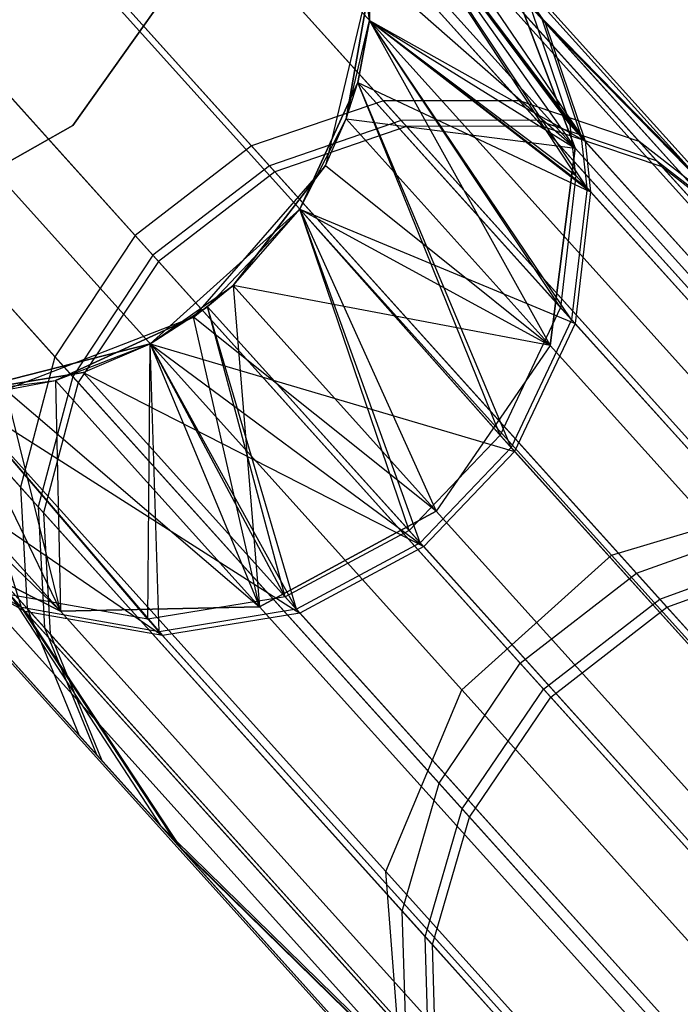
# Model space of a CAD drawing. Extents: x 0.3 to 7.1, y -3.38 to 3.38.
# Tile 283 of 604: x 1.5 to 1.66, y 2.21 to 2.44. Entities that reach past the tile are written whole.
import ezdxf

# ---------------------------------------------------------------- set-up
doc = ezdxf.new("R2010")
doc.units = 0
doc.header["$LTSCALE"] = 2.54
doc.layers.get('0').update_dxf_attribs({"linetype": 'CONTINUOUS'})

# ---------------------------------------------------------------- blocks, each defined once
blk = doc.blocks.new('SINGLES_AVVSTL_STL')
at = {"color": 0}
for p, q in [((1.52527, 2.49475, 52.55382), (1.59082, 2.42195, 52.89152)), ((1.52527, 2.49475, 52.55382), (1.59082, 2.42195, 52.89152)), ((1.68992, 2.32741, 18.82238), (1.53866, 2.49541, 18.18148)), ((1.68992, 2.32741, 18.82238), (1.53866, 2.49541, 18.18148)), ((1.53866, 2.49541, 22.50739), (1.68992, 2.32741, 21.86649)), ((1.53866, 2.49541, 22.50739), (1.68992, 2.32741, 21.86649)), ((1.55809, 2.49427, 52.54873), (1.62315, 2.42202, 52.88387)), ((1.55809, 2.49427, 52.54873), (1.62315, 2.42202, 52.88387)), ((1.59501, 2.41729, 59.79373), (1.52809, 2.49162, 59.45665)), ((1.59501, 2.41729, 59.79373), (1.52809, 2.49162, 59.45665)), ((1.59631, 2.41586, 56.53575), (1.52896, 2.49065, 56.87267)), ((1.59631, 2.41586, 56.53575), (1.52896, 2.49065, 56.87267)), ((1.62731, 2.4174, 59.78594), (1.5609, 2.49116, 59.45143)), ((1.62731, 2.4174, 59.78594), (1.5609, 2.49116, 59.45143)), ((1.6286, 2.41597, 56.54358), (1.56176, 2.4902, 56.87794)), ((1.6286, 2.41597, 56.54358), (1.56176, 2.4902, 56.87794)), ((1.58138, 2.48859, 51.88278), (1.58753, 2.44112, 51.88278)), ((1.58138, 2.48859, 23.18265), (1.63639, 2.41075, 22.5369)), ((1.58138, 2.48859, 23.18265), (1.63639, 2.41075, 22.5369)), ((1.63526, 2.41627, 52.52375), (1.58138, 2.48859, 51.88278)), ((1.63655, 2.40426, 52.52152), (1.58138, 2.48859, 51.88278)), ((1.63526, 2.41627, 52.52375), (1.58138, 2.48859, 51.88278)), ((1.63655, 2.40426, 52.52152), (1.58138, 2.48859, 51.88278)), ((1.58138, 2.48859, 51.88278), (1.58753, 2.44112, 51.88278)), ((1.63795, 2.41327, 59.42578), (1.58138, 2.48859, 58.76742)), ((1.63924, 2.40127, 59.42348), (1.58138, 2.48859, 58.76742)), ((1.63795, 2.41327, 59.42578), (1.58138, 2.48859, 58.76742)), ((1.63924, 2.40127, 59.42348), (1.58138, 2.48859, 58.76742)), ((1.58753, 2.44112, 58.76742), (1.58138, 2.48859, 58.76742)), ((1.58753, 2.44112, 57.56742), (1.58138, 2.48859, 57.56742)), ((1.58753, 2.44112, 58.76742), (1.58138, 2.48859, 58.76742)), ((1.58138, 2.48859, 57.56742), (1.63878, 2.41235, 56.9038)), ((1.58138, 2.48859, 57.56742), (1.63878, 2.41235, 56.9038)), ((1.58753, 2.44112, 57.56742), (1.58138, 2.48859, 57.56742)), ((1.73384, 2.31927, 18.80517), (1.58455, 2.48507, 18.17265)), ((1.73384, 2.31927, 18.80517), (1.58455, 2.48507, 18.17265)), ((1.58455, 2.48507, 22.51622), (1.73384, 2.31927, 21.8837)), ((1.58455, 2.48507, 22.51622), (1.73384, 2.31927, 21.8837)), ((1.64504, 2.31392, 18.83209), (1.49266, 2.48316, 18.18647)), ((1.64504, 2.31392, 18.83209), (1.49266, 2.48316, 18.18647)), ((1.49266, 2.48316, 22.5024), (1.64504, 2.31392, 21.85677)), ((1.49266, 2.48316, 22.5024), (1.64504, 2.31392, 21.85677)), ((1.49364, 2.48438, 52.55688), (1.55949, 2.41124, 52.89613)), ((1.49364, 2.48438, 52.55688), (1.55949, 2.41124, 52.89613)), ((1.58721, 2.48391, 52.54254), (1.65166, 2.41233, 52.87456)), ((1.58721, 2.48391, 52.54254), (1.65166, 2.41233, 52.87456)), ((1.58989, 2.48433, 57.2301), (1.62932, 2.44054, 56.89735)), ((1.58989, 2.48433, 57.2301), (1.62932, 2.44054, 56.89735)), ((1.58989, 2.48433, 57.2301), (1.63878, 2.41235, 56.9038)), ((1.58989, 2.48433, 57.2301), (1.63878, 2.41235, 56.9038)), ((1.5637, 2.40656, 59.79841), (1.49647, 2.48123, 59.4598)), ((1.5637, 2.40656, 59.79841), (1.49647, 2.48123, 59.4598)), ((1.565, 2.40512, 56.53104), (1.49735, 2.48026, 56.8695)), ((1.565, 2.40512, 56.53104), (1.49735, 2.48026, 56.8695)), ((1.65579, 2.40775, 59.77646), (1.58999, 2.48083, 59.44506)), ((1.65579, 2.40775, 59.77646), (1.58999, 2.48083, 59.44506)), ((1.59084, 2.47988, 56.88436), (1.65706, 2.40634, 56.55311)), ((1.59084, 2.47988, 56.88436), (1.65706, 2.40634, 56.55311)), ((1.63639, 2.41075, 18.15197), (1.58734, 2.46523, 17.50622)), ((1.63639, 2.41075, 18.15197), (1.58734, 2.46523, 17.50622)), ((1.58753, 2.44112, 23.18265), (1.58734, 2.46523, 23.18265)), ((1.58734, 2.46523, 23.18265), (1.58753, 2.44112, 51.88278)), ((1.58734, 2.46523, 23.18265), (1.58753, 2.44112, 51.88278)), ((1.58734, 2.46523, 23.18265), (1.63639, 2.41075, 22.5369)), ((1.58734, 2.46523, 23.18265), (1.63639, 2.41075, 22.5369)), ((1.58753, 2.44112, 23.18265), (1.58734, 2.46523, 23.18265)), ((1.61209, 2.46419, 52.53541), (1.67584, 2.39339, 52.86384)), ((1.61209, 2.46419, 52.53541), (1.67584, 2.39339, 52.86384)), ((1.46587, 2.46312, 52.55752), (1.53178, 2.38992, 52.89709)), ((1.46587, 2.46312, 52.55752), (1.53178, 2.38992, 52.89709)), ((1.536, 2.38524, 59.79938), (1.46871, 2.45997, 59.46046)), ((1.536, 2.38524, 59.79938), (1.46871, 2.45997, 59.46046)), ((1.67992, 2.38886, 59.76556), (1.61484, 2.46114, 59.43774)), ((1.67992, 2.38886, 59.76556), (1.61484, 2.46114, 59.43774)), ((1.61568, 2.46021, 56.89174), (1.68118, 2.38746, 56.56407)), ((1.61568, 2.46021, 56.89174), (1.68118, 2.38746, 56.56407)), ((1.61568, 2.46021, 56.89174), (1.62932, 2.44054, 56.89735)), ((1.61568, 2.46021, 56.89174), (1.62932, 2.44054, 56.89735)), ((1.5373, 2.38379, 56.53007), (1.46958, 2.459, 56.86884)), ((1.5373, 2.38379, 56.53007), (1.46958, 2.459, 56.86884)), ((1.61982, 2.45452, 18.162), (1.63639, 2.41075, 18.15197)), ((1.76672, 2.29137, 18.78441), (1.61982, 2.45452, 18.162)), ((1.76672, 2.29137, 18.78441), (1.61982, 2.45452, 18.162)), ((1.61982, 2.45452, 18.162), (1.63639, 2.41075, 18.15197)), ((1.63639, 2.41075, 22.5369), (1.61982, 2.45452, 22.52687)), ((1.61982, 2.45452, 22.52687), (1.76672, 2.29137, 21.90446)), ((1.61982, 2.45452, 22.52687), (1.76672, 2.29137, 21.90446)), ((1.63639, 2.41075, 22.5369), (1.61982, 2.45452, 22.52687)), ((1.58816, 2.45318, 1.70622), (1.57708, 2.40662, 1.70622)), ((1.58816, 2.45318, 1.70622), (1.57708, 2.40662, 1.70622)), ((1.58195, 2.41767, 17.50622), (1.58816, 2.45318, 17.50622)), ((1.58816, 2.45318, 1.70622), (1.58195, 2.41767, 17.50622)), ((1.58816, 2.45318, 1.70622), (1.58195, 2.41767, 17.50622)), ((1.58195, 2.41767, 17.50622), (1.58816, 2.45318, 17.50622)), ((1.58816, 2.45318, 17.50622), (1.63639, 2.41075, 18.15197)), ((1.58816, 2.45318, 17.50622), (1.63639, 2.41075, 18.15197)), ((1.60947, 2.28189, 18.83209), (1.45709, 2.45113, 18.18647)), ((1.60947, 2.28189, 18.83209), (1.45709, 2.45113, 18.18647)), ((1.45709, 2.45113, 22.5024), (1.60947, 2.28189, 21.85677)), ((1.45709, 2.45113, 22.5024), (1.60947, 2.28189, 21.85677)), ((1.5422, 2.45162, 1.9), (1.51699, 2.41613, 1.9)), ((1.51699, 2.41613, 1.7), (1.5422, 2.45162, 1.7)), ((1.51699, 2.41613, 1.7), (1.5422, 2.45162, 1.7)), ((1.5422, 2.45162, 1.9), (1.51699, 2.41613, 1.9)), ((1.62576, 2.4445, 52.52999), (1.63526, 2.41627, 52.52375)), ((1.77684, 2.2767, 53.16833), (1.62576, 2.4445, 52.52999)), ((1.62576, 2.4445, 52.52999), (1.67584, 2.39339, 52.86384)), ((1.62576, 2.4445, 52.52999), (1.63526, 2.41627, 52.52375)), ((1.77684, 2.2767, 53.16833), (1.62576, 2.4445, 52.52999)), ((1.62576, 2.4445, 52.52999), (1.67584, 2.39339, 52.86384)), ((1.58195, 2.41767, 23.18265), (1.58753, 2.44112, 51.88278)), ((1.58195, 2.41767, 23.18265), (1.58753, 2.44112, 23.18265)), ((1.58195, 2.41767, 23.18265), (1.58753, 2.44112, 51.88278)), ((1.58195, 2.41767, 23.18265), (1.58753, 2.44112, 23.18265)), ((1.58753, 2.44112, 51.88278), (1.58473, 2.42638, 51.88278)), ((1.58753, 2.44112, 51.88278), (1.58473, 2.42638, 51.88278)), ((1.58473, 2.42638, 58.76742), (1.58753, 2.44112, 58.76742)), ((1.58473, 2.42638, 57.56742), (1.58753, 2.44112, 57.56742)), ((1.58473, 2.42638, 58.76742), (1.58753, 2.44112, 58.76742)), ((1.58473, 2.42638, 57.56742), (1.58753, 2.44112, 57.56742)), ((1.58753, 2.44112, 23.18265), (1.58753, 2.44112, 51.88278)), ((1.58753, 2.44112, 23.18265), (1.58753, 2.44112, 51.88278)), ((1.58753, 2.44112, 23.18265), (1.63639, 2.41075, 22.5369)), ((1.58753, 2.44112, 23.18265), (1.63639, 2.41075, 22.5369)), ((1.58753, 2.44112, 23.18265), (1.63046, 2.36379, 22.54401)), ((1.58753, 2.44112, 23.18265), (1.63046, 2.36379, 22.54401)), ((1.58753, 2.44112, 51.88278), (1.63655, 2.40426, 52.52152)), ((1.63292, 2.37285, 52.51676), (1.58753, 2.44112, 51.88278)), ((1.63292, 2.37285, 52.51676), (1.58753, 2.44112, 51.88278)), ((1.58753, 2.44112, 51.88278), (1.63655, 2.40426, 52.52152)), ((1.58753, 2.44112, 58.76742), (1.63924, 2.40127, 59.42348)), ((1.63559, 2.36989, 59.41859), (1.58753, 2.44112, 58.76742)), ((1.63559, 2.36989, 59.41859), (1.58753, 2.44112, 58.76742)), ((1.58753, 2.44112, 58.76742), (1.63924, 2.40127, 59.42348)), ((1.58753, 2.44112, 57.56742), (1.58753, 2.44112, 58.76742)), ((1.58753, 2.44112, 57.56742), (1.58753, 2.44112, 58.76742)), ((1.58753, 2.44112, 57.56742), (1.63878, 2.41235, 56.9038)), ((1.58753, 2.44112, 57.56742), (1.63878, 2.41235, 56.9038)), ((1.58753, 2.44112, 57.56742), (1.64007, 2.40035, 56.90612)), ((1.58753, 2.44112, 57.56742), (1.64007, 2.40035, 56.90612)), ((1.62848, 2.44148, 59.43217), (1.63795, 2.41327, 59.42578)), ((1.78216, 2.2708, 60.06907), (1.62848, 2.44148, 59.43217)), ((1.62848, 2.44148, 59.43217), (1.67992, 2.38886, 59.76556)), ((1.62848, 2.44148, 59.43217), (1.63795, 2.41327, 59.42578)), ((1.78216, 2.2708, 60.06907), (1.62848, 2.44148, 59.43217)), ((1.62848, 2.44148, 59.43217), (1.67992, 2.38886, 59.76556)), ((1.68118, 2.38746, 56.56407), (1.62932, 2.44054, 56.89735)), ((1.62932, 2.44054, 56.89735), (1.78381, 2.26896, 56.26082)), ((1.62932, 2.44054, 56.89735), (1.63878, 2.41235, 56.9038)), ((1.62932, 2.44054, 56.89735), (1.78381, 2.26896, 56.26082)), ((1.68118, 2.38746, 56.56407), (1.62932, 2.44054, 56.89735)), ((1.62932, 2.44054, 56.89735), (1.63878, 2.41235, 56.9038)), ((1.44701, 2.43408, 52.55548), (1.51272, 2.3611, 52.89401)), ((1.44701, 2.43408, 52.55548), (1.51272, 2.3611, 52.89401)), ((1.51693, 2.35643, 59.79626), (1.44984, 2.43094, 59.45836)), ((1.51693, 2.35643, 59.79626), (1.44984, 2.43094, 59.45836)), ((1.51823, 2.35499, 56.5332), (1.45071, 2.42997, 56.87096)), ((1.51823, 2.35499, 56.5332), (1.45071, 2.42997, 56.87096)), ((1.57092, 2.39624, 23.18265), (1.58473, 2.42638, 51.88278)), ((1.58473, 2.42638, 51.88278), (1.57092, 2.39624, 51.88278)), ((1.57092, 2.39624, 23.18265), (1.58473, 2.42638, 51.88278)), ((1.58473, 2.42638, 51.88278), (1.57092, 2.39624, 51.88278)), ((1.57092, 2.39624, 58.76742), (1.58473, 2.42638, 58.76742)), ((1.57092, 2.39624, 57.56742), (1.58473, 2.42638, 57.56742)), ((1.57092, 2.39624, 58.76742), (1.58473, 2.42638, 58.76742)), ((1.57092, 2.39624, 57.56742), (1.58473, 2.42638, 57.56742)), ((1.58195, 2.41767, 23.18265), (1.58473, 2.42638, 51.88278)), ((1.58195, 2.41767, 23.18265), (1.58473, 2.42638, 51.88278)), ((1.63292, 2.37285, 52.51676), (1.58473, 2.42638, 51.88278)), ((1.63292, 2.37285, 52.51676), (1.58473, 2.42638, 51.88278)), ((1.61855, 2.34247, 52.5138), (1.58473, 2.42638, 51.88278)), ((1.61855, 2.34247, 52.5138), (1.58473, 2.42638, 51.88278)), ((1.63559, 2.36989, 59.41859), (1.58473, 2.42638, 58.76742)), ((1.63559, 2.36989, 59.41859), (1.58473, 2.42638, 58.76742)), ((1.62121, 2.33952, 59.41555), (1.58473, 2.42638, 58.76742)), ((1.62121, 2.33952, 59.41555), (1.58473, 2.42638, 58.76742)), ((1.58473, 2.42638, 57.56742), (1.58473, 2.42638, 58.76742)), ((1.58473, 2.42638, 57.56742), (1.58473, 2.42638, 58.76742)), ((1.58473, 2.42638, 57.56742), (1.64007, 2.40035, 56.90612)), ((1.58473, 2.42638, 57.56742), (1.64007, 2.40035, 56.90612)), ((1.58473, 2.42638, 57.56742), (1.63641, 2.36898, 56.91105)), ((1.58473, 2.42638, 57.56742), (1.63641, 2.36898, 56.91105)), ((1.59082, 2.42195, 52.89152), (1.55949, 2.41124, 52.89613)), ((1.59082, 2.42195, 52.89152), (1.55949, 2.41124, 52.89613)), ((1.62315, 2.42202, 52.88387), (1.59082, 2.42195, 52.89152)), ((1.62315, 2.42202, 52.88387), (1.59082, 2.42195, 52.89152)), ((1.68192, 2.32078, 53.21568), (1.59082, 2.42195, 52.89152)), ((1.68192, 2.32078, 53.21568), (1.59082, 2.42195, 52.89152)), ((1.71355, 2.32162, 53.20558), (1.62315, 2.42202, 52.88387)), ((1.65166, 2.41233, 52.87456), (1.62315, 2.42202, 52.88387)), ((1.71355, 2.32162, 53.20558), (1.62315, 2.42202, 52.88387)), ((1.65166, 2.41233, 52.87456), (1.62315, 2.42202, 52.88387)), ((1.59501, 2.41729, 59.79373), (1.5637, 2.40656, 59.79841)), ((1.59501, 2.41729, 59.79373), (1.5637, 2.40656, 59.79841)), ((1.57092, 2.39624, 23.18265), (1.58195, 2.41767, 23.18265)), ((1.57092, 2.39624, 23.18265), (1.58195, 2.41767, 23.18265)), ((1.57708, 2.40662, 17.50622), (1.58195, 2.41767, 17.50622)), ((1.57708, 2.40662, 1.70622), (1.58195, 2.41767, 17.50622)), ((1.57708, 2.40662, 17.50622), (1.58195, 2.41767, 17.50622)), ((1.57708, 2.40662, 1.70622), (1.58195, 2.41767, 17.50622)), ((1.58195, 2.41767, 17.50622), (1.63046, 2.36379, 18.14485)), ((1.58195, 2.41767, 17.50622), (1.63046, 2.36379, 18.14485)), ((1.58195, 2.41767, 17.50622), (1.63639, 2.41075, 18.15197)), ((1.58195, 2.41767, 17.50622), (1.63639, 2.41075, 18.15197)), ((1.58195, 2.41767, 23.18265), (1.63046, 2.36379, 22.54401)), ((1.58195, 2.41767, 23.18265), (1.63046, 2.36379, 22.54401)), ((1.62731, 2.4174, 59.78594), (1.59501, 2.41729, 59.79373)), ((1.62731, 2.4174, 59.78594), (1.59501, 2.41729, 59.79373)), ((1.68743, 2.31465, 60.11702), (1.59501, 2.41729, 59.79373)), ((1.68743, 2.31465, 60.11702), (1.59501, 2.41729, 59.79373)), ((1.71903, 2.31554, 60.10678), (1.62731, 2.4174, 59.78594)), ((1.65579, 2.40775, 59.77646), (1.62731, 2.4174, 59.78594)), ((1.71903, 2.31554, 60.10678), (1.62731, 2.4174, 59.78594)), ((1.65579, 2.40775, 59.77646), (1.62731, 2.4174, 59.78594)), ((1.51699, 2.41613, 1.9), (1.47911, 2.39471, 1.9)), ((1.47911, 2.39471, 1.7), (1.51699, 2.41613, 1.7)), ((1.47911, 2.39471, 1.7), (1.51699, 2.41613, 1.7)), ((1.51699, 2.41613, 1.9), (1.47911, 2.39471, 1.9)), ((1.51699, 2.41613, 1.7), (1.51699, 2.41613, 1.9)), ((1.51699, 2.41613, 1.7), (1.51699, 2.41613, 1.9)), ((1.59631, 2.41586, 56.53575), (1.565, 2.40512, 56.53104)), ((1.59631, 2.41586, 56.53575), (1.565, 2.40512, 56.53104)), ((1.6286, 2.41597, 56.54358), (1.59631, 2.41586, 56.53575)), ((1.6286, 2.41597, 56.54358), (1.59631, 2.41586, 56.53575)), ((1.59631, 2.41586, 56.53575), (1.68914, 2.31275, 56.2127)), ((1.59631, 2.41586, 56.53575), (1.68914, 2.31275, 56.2127)), ((1.6286, 2.41597, 56.54358), (1.65706, 2.40634, 56.55311)), ((1.6286, 2.41597, 56.54358), (1.72073, 2.31365, 56.22296)), ((1.6286, 2.41597, 56.54358), (1.72073, 2.31365, 56.22296)), ((1.6286, 2.41597, 56.54358), (1.65706, 2.40634, 56.55311)), ((1.78489, 2.25009, 53.15596), (1.63526, 2.41627, 52.52375)), ((1.63655, 2.40426, 52.52152), (1.63526, 2.41627, 52.52375)), ((1.78489, 2.25009, 53.15596), (1.63526, 2.41627, 52.52375)), ((1.63655, 2.40426, 52.52152), (1.63526, 2.41627, 52.52375)), ((1.79015, 2.24424, 60.05654), (1.63795, 2.41327, 59.42578)), ((1.63924, 2.40127, 59.42348), (1.63795, 2.41327, 59.42578)), ((1.79015, 2.24424, 60.05654), (1.63795, 2.41327, 59.42578)), ((1.63924, 2.40127, 59.42348), (1.63795, 2.41327, 59.42578)), ((1.63878, 2.41235, 56.9038), (1.79179, 2.24242, 56.27339)), ((1.63878, 2.41235, 56.9038), (1.64007, 2.40035, 56.90612)), ((1.63878, 2.41235, 56.9038), (1.79179, 2.24242, 56.27339)), ((1.63878, 2.41235, 56.9038), (1.64007, 2.40035, 56.90612)), ((1.74123, 2.31286, 53.19327), (1.65166, 2.41233, 52.87456)), ((1.67584, 2.39339, 52.86384), (1.65166, 2.41233, 52.87456)), ((1.74123, 2.31286, 53.19327), (1.65166, 2.41233, 52.87456)), ((1.67584, 2.39339, 52.86384), (1.65166, 2.41233, 52.87456)), ((1.55949, 2.41124, 52.89613), (1.53178, 2.38992, 52.89709)), ((1.55949, 2.41124, 52.89613), (1.53178, 2.38992, 52.89709)), ((1.651, 2.30961, 53.22177), (1.55949, 2.41124, 52.89613)), ((1.651, 2.30961, 53.22177), (1.55949, 2.41124, 52.89613)), ((1.63046, 2.36379, 18.14485), (1.63639, 2.41075, 18.15197)), ((1.63046, 2.36379, 18.14485), (1.63639, 2.41075, 18.15197)), ((1.63639, 2.41075, 22.5369), (1.63046, 2.36379, 22.54401)), ((1.63639, 2.41075, 22.5369), (1.63046, 2.36379, 22.54401)), ((1.78105, 2.25009, 18.76485), (1.63639, 2.41075, 18.15197)), ((1.78105, 2.25009, 18.76485), (1.63639, 2.41075, 18.15197)), ((1.63639, 2.41075, 22.5369), (1.78105, 2.25009, 21.92401)), ((1.63639, 2.41075, 22.5369), (1.78105, 2.25009, 21.92401)), ((1.74665, 2.30684, 60.09432), (1.65579, 2.40775, 59.77646)), ((1.67992, 2.38886, 59.76556), (1.65579, 2.40775, 59.77646)), ((1.74665, 2.30684, 60.09432), (1.65579, 2.40775, 59.77646)), ((1.67992, 2.38886, 59.76556), (1.65579, 2.40775, 59.77646)), ((1.59137, 2.23866, 18.82238), (1.4401, 2.40666, 18.18148)), ((1.59137, 2.23866, 18.82238), (1.4401, 2.40666, 18.18148)), ((1.4401, 2.40666, 22.50739), (1.59137, 2.23866, 21.86649)), ((1.4401, 2.40666, 22.50739), (1.59137, 2.23866, 21.86649)), ((1.5637, 2.40656, 59.79841), (1.536, 2.38524, 59.79938)), ((1.5637, 2.40656, 59.79841), (1.536, 2.38524, 59.79938)), ((1.57708, 2.40662, 1.70622), (1.54563, 2.37054, 1.70622)), ((1.57708, 2.40662, 1.70622), (1.54563, 2.37054, 1.70622)), ((1.55508, 2.37806, 17.50622), (1.57708, 2.40662, 17.50622)), ((1.57708, 2.40662, 1.70622), (1.55508, 2.37806, 17.50622)), ((1.57708, 2.40662, 1.70622), (1.55508, 2.37806, 17.50622)), ((1.55508, 2.37806, 17.50622), (1.57708, 2.40662, 17.50622)), ((1.65654, 2.30345, 60.12318), (1.5637, 2.40656, 59.79841)), ((1.65654, 2.30345, 60.12318), (1.5637, 2.40656, 59.79841)), ((1.57708, 2.40662, 17.50622), (1.63046, 2.36379, 18.14485)), ((1.57708, 2.40662, 17.50622), (1.63046, 2.36379, 18.14485)), ((1.57708, 2.40662, 1.70622), (1.57708, 2.40662, 17.50622)), ((1.57708, 2.40662, 1.70622), (1.57708, 2.40662, 17.50622)), ((1.65706, 2.40634, 56.55311), (1.74833, 2.30497, 56.23547)), ((1.65706, 2.40634, 56.55311), (1.68118, 2.38746, 56.56407)), ((1.65706, 2.40634, 56.55311), (1.74833, 2.30497, 56.23547)), ((1.65706, 2.40634, 56.55311), (1.68118, 2.38746, 56.56407)), ((1.565, 2.40512, 56.53104), (1.5373, 2.38379, 56.53007)), ((1.565, 2.40512, 56.53104), (1.5373, 2.38379, 56.53007)), ((1.565, 2.40512, 56.53104), (1.65826, 2.30154, 56.2065)), ((1.565, 2.40512, 56.53104), (1.65826, 2.30154, 56.2065)), ((1.63655, 2.40426, 52.52152), (1.63292, 2.37285, 52.51676)), ((1.63655, 2.40426, 52.52152), (1.63292, 2.37285, 52.51676)), ((1.63655, 2.40426, 52.52152), (1.78566, 2.23865, 53.15153)), ((1.63655, 2.40426, 52.52152), (1.78566, 2.23865, 53.15153)), ((1.43921, 2.4026, 52.55134), (1.50452, 2.33006, 52.88779)), ((1.43921, 2.4026, 52.55134), (1.50452, 2.33006, 52.88779)), ((1.63924, 2.40127, 59.42348), (1.63559, 2.36989, 59.41859)), ((1.63924, 2.40127, 59.42348), (1.63559, 2.36989, 59.41859)), ((1.63924, 2.40127, 59.42348), (1.79091, 2.23282, 60.05206)), ((1.63924, 2.40127, 59.42348), (1.79091, 2.23282, 60.05206)), ((1.5087, 2.32542, 59.78992), (1.44202, 2.39947, 59.4541)), ((1.5087, 2.32542, 59.78992), (1.44202, 2.39947, 59.4541)), ((1.50999, 2.32399, 56.53958), (1.44289, 2.39851, 56.87524)), ((1.50999, 2.32399, 56.53958), (1.44289, 2.39851, 56.87524)), ((1.64007, 2.40035, 56.90612), (1.63641, 2.36898, 56.91105)), ((1.64007, 2.40035, 56.90612), (1.63641, 2.36898, 56.91105)), ((1.64007, 2.40035, 56.90612), (1.79254, 2.23101, 56.2779)), ((1.64007, 2.40035, 56.90612), (1.79254, 2.23101, 56.2779)), ((1.53535, 2.36421, 57.56742), (1.57092, 2.39624, 57.56742)), ((1.53535, 2.36421, 57.56742), (1.57092, 2.39624, 57.56742)), ((1.57092, 2.39624, 51.88278), (1.54902, 2.37302, 51.88278)), ((1.57092, 2.39624, 51.88278), (1.54902, 2.37302, 51.88278)), ((1.54902, 2.37302, 58.76742), (1.57092, 2.39624, 58.76742)), ((1.57092, 2.39624, 57.56742), (1.54902, 2.37302, 58.76742)), ((1.57092, 2.39624, 57.56742), (1.54902, 2.37302, 58.76742)), ((1.54902, 2.37302, 58.76742), (1.57092, 2.39624, 58.76742)), ((1.55508, 2.37806, 23.18265), (1.57092, 2.39624, 51.88278)), ((1.55508, 2.37806, 23.18265), (1.57092, 2.39624, 51.88278)), ((1.55508, 2.37806, 23.18265), (1.57092, 2.39624, 23.18265)), ((1.55508, 2.37806, 23.18265), (1.57092, 2.39624, 23.18265)), ((1.57092, 2.39624, 23.18265), (1.57092, 2.39624, 51.88278)), ((1.57092, 2.39624, 23.18265), (1.57092, 2.39624, 51.88278)), ((1.57092, 2.39624, 23.18265), (1.63046, 2.36379, 22.54401)), ((1.57092, 2.39624, 23.18265), (1.63046, 2.36379, 22.54401)), ((1.57092, 2.39624, 23.18265), (1.6034, 2.3244, 22.54658)), ((1.57092, 2.39624, 23.18265), (1.6034, 2.3244, 22.54658)), ((1.61855, 2.34247, 52.5138), (1.57092, 2.39624, 51.88278)), ((1.61855, 2.34247, 52.5138), (1.57092, 2.39624, 51.88278)), ((1.59694, 2.31979, 52.51326), (1.57092, 2.39624, 51.88278)), ((1.59694, 2.31979, 52.51326), (1.57092, 2.39624, 51.88278)), ((1.62121, 2.33952, 59.41555), (1.57092, 2.39624, 58.76742)), ((1.62121, 2.33952, 59.41555), (1.57092, 2.39624, 58.76742)), ((1.59959, 2.31685, 59.41499), (1.57092, 2.39624, 58.76742)), ((1.59959, 2.31685, 59.41499), (1.57092, 2.39624, 58.76742)), ((1.57092, 2.39624, 57.56742), (1.57092, 2.39624, 58.76742)), ((1.57092, 2.39624, 57.56742), (1.57092, 2.39624, 58.76742)), ((1.57092, 2.39624, 57.56742), (1.63641, 2.36898, 56.91105)), ((1.57092, 2.39624, 57.56742), (1.63641, 2.36898, 56.91105)), ((1.57092, 2.39624, 57.56742), (1.62202, 2.33861, 56.91411)), ((1.57092, 2.39624, 57.56742), (1.62202, 2.33861, 56.91411)), ((1.53178, 2.38992, 52.89709), (1.51272, 2.3611, 52.89401)), ((1.53178, 2.38992, 52.89709), (1.51272, 2.3611, 52.89401)), ((1.62338, 2.28819, 53.22303), (1.53178, 2.38992, 52.89709)), ((1.62338, 2.28819, 53.22303), (1.53178, 2.38992, 52.89709)), ((1.536, 2.38524, 59.79938), (1.51693, 2.35643, 59.79626)), ((1.536, 2.38524, 59.79938), (1.51693, 2.35643, 59.79626)), ((1.62893, 2.28203, 60.12446), (1.536, 2.38524, 59.79938)), ((1.62893, 2.28203, 60.12446), (1.536, 2.38524, 59.79938)), ((1.5373, 2.38379, 56.53007), (1.51823, 2.35499, 56.5332)), ((1.5373, 2.38379, 56.53007), (1.51823, 2.35499, 56.5332)), ((1.5373, 2.38379, 56.53007), (1.63065, 2.28012, 56.20522)), ((1.5373, 2.38379, 56.53007), (1.63065, 2.28012, 56.20522)), ((1.53535, 2.36421, 23.18265), (1.55508, 2.37806, 23.18265)), ((1.53535, 2.36421, 23.18265), (1.55508, 2.37806, 23.18265)), ((1.54563, 2.37054, 17.50622), (1.55508, 2.37806, 17.50622)), ((1.54563, 2.37054, 1.70622), (1.55508, 2.37806, 17.50622)), ((1.54563, 2.37054, 17.50622), (1.55508, 2.37806, 17.50622)), ((1.54563, 2.37054, 1.70622), (1.55508, 2.37806, 17.50622)), ((1.55508, 2.37806, 23.18265), (1.54902, 2.37302, 51.88278)), ((1.55508, 2.37806, 23.18265), (1.54902, 2.37302, 51.88278)), ((1.55508, 2.37806, 17.50622), (1.6034, 2.3244, 18.14229)), ((1.63046, 2.36379, 18.14485), (1.55508, 2.37806, 17.50622)), ((1.63046, 2.36379, 18.14485), (1.55508, 2.37806, 17.50622)), ((1.55508, 2.37806, 17.50622), (1.6034, 2.3244, 18.14229)), ((1.6034, 2.3244, 22.54658), (1.55508, 2.37806, 23.18265)), ((1.55508, 2.37806, 23.18265), (1.56139, 2.3016, 22.54401)), ((1.55508, 2.37806, 23.18265), (1.56139, 2.3016, 22.54401)), ((1.6034, 2.3244, 22.54658), (1.55508, 2.37806, 23.18265)), ((1.44132, 2.37315, 52.54603), (1.50611, 2.3012, 52.87981)), ((1.44132, 2.37315, 52.54603), (1.50611, 2.3012, 52.87981)), ((1.53535, 2.36421, 23.18265), (1.54902, 2.37302, 51.88278)), ((1.54902, 2.37302, 51.88278), (1.53535, 2.36421, 51.88278)), ((1.53535, 2.36421, 23.18265), (1.54902, 2.37302, 51.88278)), ((1.54902, 2.37302, 51.88278), (1.53535, 2.36421, 51.88278)), ((1.53535, 2.36421, 58.76742), (1.54902, 2.37302, 58.76742)), ((1.53535, 2.36421, 57.56742), (1.54902, 2.37302, 58.76742)), ((1.53535, 2.36421, 58.76742), (1.54902, 2.37302, 58.76742)), ((1.53535, 2.36421, 57.56742), (1.54902, 2.37302, 58.76742)), ((1.59694, 2.31979, 52.51326), (1.54902, 2.37302, 51.88278)), ((1.59694, 2.31979, 52.51326), (1.54902, 2.37302, 51.88278)), ((1.56748, 2.304, 52.51508), (1.54902, 2.37302, 51.88278)), ((1.56748, 2.304, 52.51508), (1.54902, 2.37302, 51.88278)), ((1.59959, 2.31685, 59.41499), (1.54902, 2.37302, 58.76742)), ((1.59959, 2.31685, 59.41499), (1.54902, 2.37302, 58.76742)), ((1.57014, 2.30105, 59.41686), (1.54902, 2.37302, 58.76742)), ((1.57014, 2.30105, 59.41686), (1.54902, 2.37302, 58.76742)), ((1.63292, 2.37285, 52.51676), (1.61855, 2.34247, 52.5138)), ((1.63292, 2.37285, 52.51676), (1.61855, 2.34247, 52.5138)), ((1.63292, 2.37285, 52.51676), (1.78092, 2.20849, 53.14206)), ((1.63292, 2.37285, 52.51676), (1.78092, 2.20849, 53.14206)), ((1.54563, 2.37054, 1.70622), (1.50102, 2.35321, 1.70622)), ((1.54563, 2.37054, 1.70622), (1.50102, 2.35321, 1.70622)), ((1.51288, 2.35548, 17.50622), (1.54563, 2.37054, 17.50622)), ((1.54563, 2.37054, 1.70622), (1.51288, 2.35548, 17.50622)), ((1.54563, 2.37054, 1.70622), (1.51288, 2.35548, 17.50622)), ((1.51288, 2.35548, 17.50622), (1.54563, 2.37054, 17.50622)), ((1.6034, 2.3244, 18.14229), (1.54563, 2.37054, 17.50622)), ((1.6034, 2.3244, 18.14229), (1.54563, 2.37054, 17.50622)), ((1.56139, 2.3016, 18.14485), (1.54563, 2.37054, 17.50622)), ((1.56139, 2.3016, 18.14485), (1.54563, 2.37054, 17.50622)), ((1.54563, 2.37054, 1.70622), (1.54563, 2.37054, 17.50622)), ((1.54563, 2.37054, 1.70622), (1.54563, 2.37054, 17.50622)), ((1.51025, 2.2966, 59.78181), (1.44411, 2.37006, 59.44865)), ((1.51025, 2.2966, 59.78181), (1.44411, 2.37006, 59.44865)), ((1.51154, 2.29517, 56.54774), (1.44497, 2.3691, 56.88074)), ((1.51154, 2.29517, 56.54774), (1.44497, 2.3691, 56.88074)), ((1.63559, 2.36989, 59.41859), (1.62121, 2.33952, 59.41555)), ((1.63559, 2.36989, 59.41859), (1.62121, 2.33952, 59.41555)), ((1.63641, 2.36898, 56.91105), (1.62202, 2.33861, 56.91411)), ((1.63641, 2.36898, 56.91105), (1.62202, 2.33861, 56.91411)), ((1.78613, 2.2027, 60.04247), (1.63559, 2.36989, 59.41859)), ((1.78613, 2.2027, 60.04247), (1.63559, 2.36989, 59.41859)), ((1.63641, 2.36898, 56.91105), (1.78774, 2.2009, 56.28752)), ((1.63641, 2.36898, 56.91105), (1.78774, 2.2009, 56.28752)), ((1.50477, 2.30145, 59.42719), (1.44241, 2.36346, 58.76742)), ((1.50477, 2.30145, 59.42719), (1.44241, 2.36346, 58.76742)), ((1.48897, 2.35238, 23.18265), (1.53535, 2.36421, 51.88278)), ((1.53535, 2.36421, 51.88278), (1.48897, 2.35238, 51.88278)), ((1.48897, 2.35238, 23.18265), (1.53535, 2.36421, 51.88278)), ((1.53535, 2.36421, 51.88278), (1.48897, 2.35238, 51.88278)), ((1.48897, 2.35238, 58.76742), (1.53535, 2.36421, 58.76742)), ((1.48897, 2.35238, 58.76742), (1.53535, 2.36421, 58.76742)), ((1.51288, 2.35548, 23.18265), (1.53535, 2.36421, 51.88278)), ((1.51288, 2.35548, 23.18265), (1.53535, 2.36421, 51.88278)), ((1.51288, 2.35548, 23.18265), (1.53535, 2.36421, 23.18265)), ((1.51288, 2.35548, 23.18265), (1.53535, 2.36421, 23.18265)), ((1.51941, 2.35739, 57.56742), (1.53535, 2.36421, 58.76742)), ((1.51941, 2.35739, 57.56742), (1.53535, 2.36421, 58.76742)), ((1.51941, 2.35739, 57.56742), (1.53535, 2.36421, 57.56742)), ((1.51941, 2.35739, 57.56742), (1.53535, 2.36421, 57.56742)), ((1.53481, 2.29867, 52.51915), (1.53535, 2.36421, 51.88278)), ((1.53481, 2.29867, 52.51915), (1.53535, 2.36421, 51.88278)), ((1.53535, 2.36421, 23.18265), (1.53535, 2.36421, 51.88278)), ((1.53535, 2.36421, 23.18265), (1.53535, 2.36421, 51.88278)), ((1.53535, 2.36421, 23.18265), (1.56139, 2.3016, 22.54401)), ((1.53535, 2.36421, 23.18265), (1.56139, 2.3016, 22.54401)), ((1.56748, 2.304, 52.51508), (1.53535, 2.36421, 51.88278)), ((1.56748, 2.304, 52.51508), (1.53535, 2.36421, 51.88278)), ((1.57014, 2.30105, 59.41686), (1.53535, 2.36421, 58.76742)), ((1.57014, 2.30105, 59.41686), (1.53535, 2.36421, 58.76742)), ((1.53748, 2.29569, 59.42105), (1.53535, 2.36421, 58.76742)), ((1.53748, 2.29569, 59.42105), (1.53535, 2.36421, 58.76742)), ((1.53535, 2.36421, 57.56742), (1.53535, 2.36421, 58.76742)), ((1.53535, 2.36421, 57.56742), (1.53535, 2.36421, 58.76742)), ((1.53535, 2.36421, 57.56742), (1.62202, 2.33861, 56.91411)), ((1.53535, 2.36421, 57.56742), (1.62202, 2.33861, 56.91411)), ((1.53535, 2.36421, 57.56742), (1.60041, 2.31594, 56.91467)), ((1.53535, 2.36421, 57.56742), (1.60041, 2.31594, 56.91467)), ((1.63046, 2.36379, 18.14485), (1.6034, 2.3244, 18.14229)), ((1.63046, 2.36379, 18.14485), (1.6034, 2.3244, 18.14229)), ((1.63046, 2.36379, 22.54401), (1.6034, 2.3244, 22.54658)), ((1.63046, 2.36379, 22.54401), (1.6034, 2.3244, 22.54658)), ((1.77353, 2.2049, 18.75099), (1.63046, 2.36379, 18.14485)), ((1.77353, 2.2049, 18.75099), (1.63046, 2.36379, 18.14485)), ((1.63046, 2.36379, 22.54401), (1.77353, 2.2049, 21.93788)), ((1.63046, 2.36379, 22.54401), (1.77353, 2.2049, 21.93788)), ((1.51272, 2.3611, 52.89401), (1.50452, 2.33006, 52.88779)), ((1.51272, 2.3611, 52.89401), (1.50452, 2.33006, 52.88779)), ((1.60405, 2.25968, 53.21898), (1.51272, 2.3611, 52.89401)), ((1.60405, 2.25968, 53.21898), (1.51272, 2.3611, 52.89401)), ((1.59487, 2.19414, 18.80517), (1.44558, 2.35994, 18.17265)), ((1.59487, 2.19414, 18.80517), (1.44558, 2.35994, 18.17265)), ((1.44558, 2.35994, 22.51622), (1.59487, 2.19414, 21.8837)), ((1.44558, 2.35994, 22.51622), (1.59487, 2.19414, 21.8837)), ((1.45346, 2.35859, 17.50622), (1.51407, 2.30062, 18.15197)), ((1.45346, 2.35859, 17.50622), (1.51407, 2.30062, 18.15197)), ((1.48897, 2.35238, 57.56742), (1.51941, 2.35739, 57.56742)), ((1.51941, 2.35739, 57.56742), (1.48897, 2.35238, 58.76742)), ((1.51941, 2.35739, 57.56742), (1.48897, 2.35238, 58.76742)), ((1.48897, 2.35238, 57.56742), (1.51941, 2.35739, 57.56742)), ((1.51693, 2.35643, 59.79626), (1.5087, 2.32542, 59.78992)), ((1.51693, 2.35643, 59.79626), (1.5087, 2.32542, 59.78992)), ((1.60957, 2.25354, 60.12035), (1.51693, 2.35643, 59.79626)), ((1.60957, 2.25354, 60.12035), (1.51693, 2.35643, 59.79626)), ((1.51941, 2.35739, 57.56742), (1.60041, 2.31594, 56.91467)), ((1.51941, 2.35739, 57.56742), (1.60041, 2.31594, 56.91467)), ((1.51941, 2.35739, 57.56742), (1.57096, 2.30014, 56.91279)), ((1.51941, 2.35739, 57.56742), (1.57096, 2.30014, 56.91279)), ((1.46502, 2.35509, 17.50622), (1.51407, 2.30062, 18.15197)), ((1.46502, 2.35509, 17.50622), (1.51407, 2.30062, 18.15197)), ((1.46502, 2.35509, 23.18265), (1.51407, 2.30062, 22.5369)), ((1.46502, 2.35509, 23.18265), (1.51407, 2.30062, 22.5369)), ((1.48897, 2.35238, 23.18265), (1.51288, 2.35548, 23.18265)), ((1.48897, 2.35238, 23.18265), (1.51288, 2.35548, 23.18265)), ((1.50102, 2.35321, 17.50622), (1.51288, 2.35548, 17.50622)), ((1.50102, 2.35321, 1.70622), (1.51288, 2.35548, 17.50622)), ((1.50102, 2.35321, 17.50622), (1.51288, 2.35548, 17.50622)), ((1.50102, 2.35321, 1.70622), (1.51288, 2.35548, 17.50622)), ((1.51823, 2.35499, 56.5332), (1.50999, 2.32399, 56.53958)), ((1.51823, 2.35499, 56.5332), (1.50999, 2.32399, 56.53958)), ((1.51288, 2.35548, 17.50622), (1.56139, 2.3016, 18.14485)), ((1.51288, 2.35548, 17.50622), (1.56139, 2.3016, 18.14485)), ((1.51288, 2.35548, 23.18265), (1.56139, 2.3016, 22.54401)), ((1.51288, 2.35548, 23.18265), (1.56139, 2.3016, 22.54401)), ((1.51288, 2.35548, 23.18265), (1.51407, 2.30062, 22.5369)), ((1.51288, 2.35548, 23.18265), (1.51407, 2.30062, 22.5369)), ((1.51823, 2.35499, 56.5332), (1.61129, 2.25163, 56.20934)), ((1.51823, 2.35499, 56.5332), (1.61129, 2.25163, 56.20934)), ((1.48897, 2.35238, 23.18265), (1.51407, 2.30062, 22.5369)), ((1.48897, 2.35238, 23.18265), (1.51407, 2.30062, 22.5369)), ((1.53481, 2.29867, 52.51915), (1.48897, 2.35238, 51.88278)), ((1.53481, 2.29867, 52.51915), (1.48897, 2.35238, 51.88278)), ((1.53748, 2.29569, 59.42105), (1.48897, 2.35238, 58.76742)), ((1.53748, 2.29569, 59.42105), (1.48897, 2.35238, 58.76742)), ((1.50477, 2.30145, 59.42719), (1.48897, 2.35238, 58.76742)), ((1.50477, 2.30145, 59.42719), (1.48897, 2.35238, 58.76742)), ((1.48897, 2.35238, 57.56742), (1.57096, 2.30014, 56.91279)), ((1.48897, 2.35238, 57.56742), (1.57096, 2.30014, 56.91279)), ((1.48897, 2.35238, 57.56742), (1.53831, 2.29478, 56.90856)), ((1.48897, 2.35238, 57.56742), (1.53831, 2.29478, 56.90856)), ((1.51407, 2.30062, 18.15197), (1.50102, 2.35321, 17.50622)), ((1.50102, 2.35321, 17.50622), (1.56139, 2.3016, 18.14485)), ((1.50102, 2.35321, 17.50622), (1.56139, 2.3016, 18.14485)), ((1.51407, 2.30062, 18.15197), (1.50102, 2.35321, 17.50622)), ((1.45438, 2.34221, 52.53879), (1.51846, 2.27103, 52.86893)), ((1.45438, 2.34221, 52.53879), (1.51846, 2.27103, 52.86893)), ((1.46647, 2.34398, 57.23264), (1.53831, 2.29478, 56.90856)), ((1.46647, 2.34398, 57.23264), (1.53831, 2.29478, 56.90856)), ((1.46647, 2.34398, 57.23264), (1.5056, 2.30052, 56.90238)), ((1.46647, 2.34398, 57.23264), (1.5056, 2.30052, 56.90238)), ((1.61855, 2.34247, 52.5138), (1.59694, 2.31979, 52.51326)), ((1.61855, 2.34247, 52.5138), (1.59694, 2.31979, 52.51326)), ((1.61855, 2.34247, 52.5138), (1.76586, 2.17887, 53.13619)), ((1.61855, 2.34247, 52.5138), (1.76586, 2.17887, 53.13619)), ((1.52256, 2.26648, 59.77075), (1.45714, 2.33914, 59.44122)), ((1.52256, 2.26648, 59.77075), (1.45714, 2.33914, 59.44122)), ((1.52383, 2.26507, 56.55886), (1.45799, 2.3382, 56.88823)), ((1.52383, 2.26507, 56.55886), (1.45799, 2.3382, 56.88823)), ((1.62121, 2.33952, 59.41555), (1.59959, 2.31685, 59.41499)), ((1.62121, 2.33952, 59.41555), (1.59959, 2.31685, 59.41499)), ((1.62202, 2.33861, 56.91411), (1.60041, 2.31594, 56.91467)), ((1.62202, 2.33861, 56.91411), (1.60041, 2.31594, 56.91467)), ((1.77104, 2.17311, 60.03653), (1.62121, 2.33952, 59.41555)), ((1.77104, 2.17311, 60.03653), (1.62121, 2.33952, 59.41555)), ((1.62202, 2.33861, 56.91411), (1.77265, 2.17132, 56.29348)), ((1.62202, 2.33861, 56.91411), (1.77265, 2.17132, 56.29348)), ((1.59528, 2.22926, 53.21075), (1.50452, 2.33006, 52.88779)), ((1.50452, 2.33006, 52.88779), (1.50611, 2.3012, 52.87981)), ((1.59528, 2.22926, 53.21075), (1.50452, 2.33006, 52.88779)), ((1.50452, 2.33006, 52.88779), (1.50611, 2.3012, 52.87981)), ((1.64504, 2.31392, 18.83209), (1.68992, 2.32741, 18.82238)), ((1.64504, 2.31392, 18.83209), (1.68992, 2.32741, 18.82238)), ((1.64504, 2.31392, 21.85677), (1.68992, 2.32741, 21.86649)), ((1.64504, 2.31392, 21.85677), (1.68992, 2.32741, 21.86649)), ((1.60077, 2.22316, 60.11202), (1.5087, 2.32542, 59.78992)), ((1.5087, 2.32542, 59.78992), (1.51025, 2.2966, 59.78181)), ((1.60077, 2.22316, 60.11202), (1.5087, 2.32542, 59.78992)), ((1.5087, 2.32542, 59.78992), (1.51025, 2.2966, 59.78181)), ((1.50999, 2.32399, 56.53958), (1.51154, 2.29517, 56.54774)), ((1.50999, 2.32399, 56.53958), (1.51154, 2.29517, 56.54774)), ((1.50999, 2.32399, 56.53958), (1.60248, 2.22127, 56.21771)), ((1.50999, 2.32399, 56.53958), (1.60248, 2.22127, 56.21771)), ((1.6034, 2.3244, 18.14229), (1.56139, 2.3016, 18.14485)), ((1.6034, 2.3244, 18.14229), (1.56139, 2.3016, 18.14485)), ((1.56139, 2.3016, 22.54401), (1.6034, 2.3244, 22.54658)), ((1.56139, 2.3016, 22.54401), (1.6034, 2.3244, 22.54658)), ((1.6034, 2.3244, 18.14229), (1.74589, 2.16615, 18.74598)), ((1.6034, 2.3244, 18.14229), (1.74589, 2.16615, 18.74598)), ((1.74589, 2.16615, 21.94289), (1.6034, 2.3244, 22.54658)), ((1.74589, 2.16615, 21.94289), (1.6034, 2.3244, 22.54658)), ((1.51407, 2.30062, 18.15197), (1.47227, 2.32167, 18.162)), ((1.61918, 2.15852, 18.78441), (1.47227, 2.32167, 18.162)), ((1.51407, 2.30062, 18.15197), (1.47227, 2.32167, 18.162)), ((1.61918, 2.15852, 18.78441), (1.47227, 2.32167, 18.162)), ((1.47227, 2.32167, 22.52687), (1.51407, 2.30062, 22.5369)), ((1.47227, 2.32167, 22.52687), (1.51407, 2.30062, 22.5369)), ((1.47227, 2.32167, 22.52687), (1.61918, 2.15852, 21.90446)), ((1.47227, 2.32167, 22.52687), (1.61918, 2.15852, 21.90446)), ((1.47429, 2.3201, 52.53201), (1.53771, 2.24966, 52.85874)), ((1.47429, 2.3201, 52.53201), (1.53771, 2.24966, 52.85874)), ((1.59694, 2.31979, 52.51326), (1.56748, 2.304, 52.51508)), ((1.59694, 2.31979, 52.51326), (1.56748, 2.304, 52.51508)), ((1.59694, 2.31979, 52.51326), (1.74412, 2.15633, 53.13511)), ((1.59694, 2.31979, 52.51326), (1.74412, 2.15633, 53.13511)), ((1.651, 2.30961, 53.22177), (1.68192, 2.32078, 53.21568)), ((1.651, 2.30961, 53.22177), (1.68192, 2.32078, 53.21568)), ((1.50477, 2.30145, 59.42719), (1.47702, 2.31706, 59.43426)), ((1.54176, 2.24515, 59.76038), (1.47702, 2.31706, 59.43426)), ((1.50477, 2.30145, 59.42719), (1.47702, 2.31706, 59.43426)), ((1.54176, 2.24515, 59.76038), (1.47702, 2.31706, 59.43426)), ((1.59959, 2.31685, 59.41499), (1.57014, 2.30105, 59.41686)), ((1.59959, 2.31685, 59.41499), (1.57014, 2.30105, 59.41686)), ((1.7493, 2.15058, 60.03543), (1.59959, 2.31685, 59.41499)), ((1.7493, 2.15058, 60.03543), (1.59959, 2.31685, 59.41499)), ((1.54302, 2.24376, 56.56928), (1.47786, 2.31613, 56.89525)), ((1.5056, 2.30052, 56.90238), (1.47786, 2.31613, 56.89525)), ((1.5056, 2.30052, 56.90238), (1.47786, 2.31613, 56.89525)), ((1.54302, 2.24376, 56.56928), (1.47786, 2.31613, 56.89525)), ((1.60041, 2.31594, 56.91467), (1.57096, 2.30014, 56.91279)), ((1.60041, 2.31594, 56.91467), (1.57096, 2.30014, 56.91279)), ((1.60041, 2.31594, 56.91467), (1.75091, 2.14879, 56.29459)), ((1.60041, 2.31594, 56.91467), (1.75091, 2.14879, 56.29459)), ((1.65654, 2.30345, 60.12318), (1.68743, 2.31465, 60.11702)), ((1.65654, 2.30345, 60.12318), (1.68743, 2.31465, 60.11702)), ((1.60947, 2.28189, 18.83209), (1.64504, 2.31392, 18.83209)), ((1.60947, 2.28189, 18.83209), (1.64504, 2.31392, 18.83209)), ((1.60947, 2.28189, 21.85677), (1.64504, 2.31392, 21.85677)), ((1.60947, 2.28189, 21.85677), (1.64504, 2.31392, 21.85677)), ((1.89039, 2.04143, 19.41024), (1.64504, 2.31392, 18.83209)), ((1.89039, 2.04143, 19.41024), (1.64504, 2.31392, 18.83209)), ((1.64504, 2.31392, 21.85677), (1.89039, 2.04143, 21.27863)), ((1.64504, 2.31392, 21.85677), (1.89039, 2.04143, 21.27863)), ((1.65826, 2.30154, 56.2065), (1.68914, 2.31275, 56.2127)), ((1.65826, 2.30154, 56.2065), (1.68914, 2.31275, 56.2127)), ((1.62338, 2.28819, 53.22303), (1.651, 2.30961, 53.22177)), ((1.62338, 2.28819, 53.22303), (1.651, 2.30961, 53.22177)), ((1.89415, 2.03956, 53.79094), (1.651, 2.30961, 53.22177)), ((1.89415, 2.03956, 53.79094), (1.651, 2.30961, 53.22177)), ((1.53481, 2.29867, 52.51915), (1.50207, 2.30445, 52.52513)), ((1.50207, 2.30445, 52.52513), (1.53771, 2.24966, 52.85874)), ((1.50207, 2.30445, 52.52513), (1.53771, 2.24966, 52.85874)), ((1.50207, 2.30445, 52.52513), (1.65202, 2.13791, 53.15869)), ((1.53481, 2.29867, 52.51915), (1.50207, 2.30445, 52.52513)), ((1.50207, 2.30445, 52.52513), (1.65202, 2.13791, 53.15869)), ((1.56748, 2.304, 52.51508), (1.53481, 2.29867, 52.51915)), ((1.56748, 2.304, 52.51508), (1.53481, 2.29867, 52.51915)), ((1.56748, 2.304, 52.51508), (1.71508, 2.14007, 53.13872)), ((1.56748, 2.304, 52.51508), (1.71508, 2.14007, 53.13872)), ((1.62893, 2.28203, 60.12446), (1.65654, 2.30345, 60.12318)), ((1.62893, 2.28203, 60.12446), (1.65654, 2.30345, 60.12318)), ((1.90336, 2.02933, 60.69249), (1.65654, 2.30345, 60.12318)), ((1.90336, 2.02933, 60.69249), (1.65654, 2.30345, 60.12318)), ((1.53748, 2.29569, 59.42105), (1.50477, 2.30145, 59.42719)), ((1.65729, 2.13205, 60.05931), (1.50477, 2.30145, 59.42719)), ((1.53748, 2.29569, 59.42105), (1.50477, 2.30145, 59.42719)), ((1.65729, 2.13205, 60.05931), (1.50477, 2.30145, 59.42719)), ((1.54176, 2.24515, 59.76038), (1.50477, 2.30145, 59.42719)), ((1.54176, 2.24515, 59.76038), (1.50477, 2.30145, 59.42719)), ((1.54302, 2.24376, 56.56928), (1.5056, 2.30052, 56.90238)), ((1.53831, 2.29478, 56.90856), (1.5056, 2.30052, 56.90238)), ((1.5056, 2.30052, 56.90238), (1.65893, 2.13023, 56.27062)), ((1.5056, 2.30052, 56.90238), (1.65893, 2.13023, 56.27062)), ((1.54302, 2.24376, 56.56928), (1.5056, 2.30052, 56.90238)), ((1.53831, 2.29478, 56.90856), (1.5056, 2.30052, 56.90238)), ((1.59615, 2.2012, 53.2002), (1.50611, 2.3012, 52.87981)), ((1.50611, 2.3012, 52.87981), (1.51846, 2.27103, 52.86893)), ((1.59615, 2.2012, 53.2002), (1.50611, 2.3012, 52.87981)), ((1.50611, 2.3012, 52.87981), (1.51846, 2.27103, 52.86893)), ((1.56139, 2.3016, 18.14485), (1.51407, 2.30062, 18.15197)), ((1.56139, 2.3016, 18.14485), (1.51407, 2.30062, 18.15197)), ((1.51407, 2.30062, 22.5369), (1.56139, 2.3016, 22.54401)), ((1.51407, 2.30062, 22.5369), (1.56139, 2.3016, 22.54401)), ((1.65873, 2.13996, 18.76485), (1.51407, 2.30062, 18.15197)), ((1.65873, 2.13996, 18.76485), (1.51407, 2.30062, 18.15197)), ((1.51407, 2.30062, 22.5369), (1.65873, 2.13996, 21.92401)), ((1.51407, 2.30062, 22.5369), (1.65873, 2.13996, 21.92401)), ((1.57014, 2.30105, 59.41686), (1.53748, 2.29569, 59.42105)), ((1.57014, 2.30105, 59.41686), (1.53748, 2.29569, 59.42105)), ((1.57096, 2.30014, 56.91279), (1.53831, 2.29478, 56.90856)), ((1.57096, 2.30014, 56.91279), (1.53831, 2.29478, 56.90856)), ((1.70446, 2.14271, 18.75099), (1.56139, 2.3016, 18.14485)), ((1.70446, 2.14271, 18.75099), (1.56139, 2.3016, 18.14485)), ((1.56139, 2.3016, 22.54401), (1.70446, 2.14271, 21.93788)), ((1.56139, 2.3016, 22.54401), (1.70446, 2.14271, 21.93788)), ((1.72028, 2.1343, 60.03909), (1.57014, 2.30105, 59.41686)), ((1.72028, 2.1343, 60.03909), (1.57014, 2.30105, 59.41686)), ((1.57096, 2.30014, 56.91279), (1.72189, 2.13251, 56.29091)), ((1.57096, 2.30014, 56.91279), (1.72189, 2.13251, 56.29091)), ((1.63065, 2.28012, 56.20522), (1.65826, 2.30154, 56.2065)), ((1.63065, 2.28012, 56.20522), (1.65826, 2.30154, 56.2065)), ((1.65826, 2.30154, 56.2065), (1.88308, 2.05185, 55.67988)), ((1.65826, 2.30154, 56.2065), (1.88308, 2.05185, 55.67988)), ((1.53481, 2.29867, 52.51915), (1.68336, 2.13368, 53.14683)), ((1.53481, 2.29867, 52.51915), (1.68336, 2.13368, 53.14683)), ((1.6016, 2.19515, 60.10134), (1.51025, 2.2966, 59.78181)), ((1.51025, 2.2966, 59.78181), (1.52256, 2.26648, 59.77075)), ((1.6016, 2.19515, 60.10134), (1.51025, 2.2966, 59.78181)), ((1.51025, 2.2966, 59.78181), (1.52256, 2.26648, 59.77075)), ((1.68859, 2.12787, 60.0473), (1.53748, 2.29569, 59.42105)), ((1.68859, 2.12787, 60.0473), (1.53748, 2.29569, 59.42105)), ((1.51154, 2.29517, 56.54774), (1.52383, 2.26507, 56.55886)), ((1.51154, 2.29517, 56.54774), (1.52383, 2.26507, 56.55886)), ((1.51154, 2.29517, 56.54774), (1.60329, 2.19327, 56.22842)), ((1.51154, 2.29517, 56.54774), (1.60329, 2.19327, 56.22842)), ((1.53831, 2.29478, 56.90856), (1.69022, 2.12607, 56.28268)), ((1.53831, 2.29478, 56.90856), (1.69022, 2.12607, 56.28268)), ((1.60405, 2.25968, 53.21898), (1.62338, 2.28819, 53.22303)), ((1.60405, 2.25968, 53.21898), (1.62338, 2.28819, 53.22303)), ((1.86676, 2.01789, 53.79274), (1.62338, 2.28819, 53.22303)), ((1.86676, 2.01789, 53.79274), (1.62338, 2.28819, 53.22303)), ((1.59137, 2.23866, 18.82238), (1.60947, 2.28189, 18.83209)), ((1.59137, 2.23866, 18.82238), (1.60947, 2.28189, 18.83209)), ((1.59137, 2.23866, 21.86649), (1.60947, 2.28189, 21.85677)), ((1.59137, 2.23866, 21.86649), (1.60947, 2.28189, 21.85677)), ((1.85482, 2.00941, 19.41024), (1.60947, 2.28189, 18.83209)), ((1.85482, 2.00941, 19.41024), (1.60947, 2.28189, 18.83209)), ((1.60947, 2.28189, 21.85677), (1.85482, 2.00941, 21.27863)), ((1.60947, 2.28189, 21.85677), (1.85482, 2.00941, 21.27863)), ((1.60957, 2.25354, 60.12035), (1.62893, 2.28203, 60.12446)), ((1.60957, 2.25354, 60.12035), (1.62893, 2.28203, 60.12446)), ((1.87598, 2.00765, 60.69431), (1.62893, 2.28203, 60.12446)), ((1.87598, 2.00765, 60.69431), (1.62893, 2.28203, 60.12446)), ((1.61129, 2.25163, 56.20934), (1.63065, 2.28012, 56.20522)), ((1.61129, 2.25163, 56.20934), (1.63065, 2.28012, 56.20522)), ((1.63065, 2.28012, 56.20522), (1.85568, 2.0302, 55.6781)), ((1.63065, 2.28012, 56.20522), (1.85568, 2.0302, 55.6781)), ((1.60752, 2.17213, 53.18583), (1.51846, 2.27103, 52.86893)), ((1.60752, 2.17213, 53.18583), (1.51846, 2.27103, 52.86893)), ((1.61291, 2.16614, 60.0868), (1.52256, 2.26648, 59.77075)), ((1.61291, 2.16614, 60.0868), (1.52256, 2.26648, 59.77075)), ((1.52383, 2.26507, 56.55886), (1.61459, 2.16428, 56.24303)), ((1.52383, 2.26507, 56.55886), (1.61459, 2.16428, 56.24303)), ((1.59528, 2.22926, 53.21075), (1.60405, 2.25968, 53.21898)), ((1.59528, 2.22926, 53.21075), (1.60405, 2.25968, 53.21898)), ((1.84668, 1.9902, 53.78696), (1.60405, 2.25968, 53.21898)), ((1.84668, 1.9902, 53.78696), (1.60405, 2.25968, 53.21898)), ((1.60077, 2.22316, 60.11202), (1.60957, 2.25354, 60.12035)), ((1.60077, 2.22316, 60.11202), (1.60957, 2.25354, 60.12035)), ((1.85588, 1.97998, 60.68847), (1.60957, 2.25354, 60.12035)), ((1.85588, 1.97998, 60.68847), (1.60957, 2.25354, 60.12035)), ((1.60248, 2.22127, 56.21771), (1.61129, 2.25163, 56.20934)), ((1.60248, 2.22127, 56.21771), (1.61129, 2.25163, 56.20934)), ((1.61129, 2.25163, 56.20934), (1.83564, 2.00246, 55.68382)), ((1.61129, 2.25163, 56.20934), (1.83564, 2.00246, 55.68382)), ((1.62584, 2.15177, 53.17236), (1.53771, 2.24966, 52.85874)), ((1.53771, 2.24966, 52.85874), (1.65202, 2.13791, 53.15869)), ((1.53771, 2.24966, 52.85874), (1.65202, 2.13791, 53.15869)), ((1.62584, 2.15177, 53.17236), (1.53771, 2.24966, 52.85874)), ((1.63118, 2.14585, 60.07316), (1.54176, 2.24515, 59.76038)), ((1.54176, 2.24515, 59.76038), (1.65729, 2.13205, 60.05931)), ((1.54176, 2.24515, 59.76038), (1.65729, 2.13205, 60.05931)), ((1.63118, 2.14585, 60.07316), (1.54176, 2.24515, 59.76038)), ((1.54302, 2.24376, 56.56928), (1.65893, 2.13023, 56.27062)), ((1.54302, 2.24376, 56.56928), (1.65893, 2.13023, 56.27062)), ((1.54302, 2.24376, 56.56928), (1.63284, 2.14401, 56.25672)), ((1.54302, 2.24376, 56.56928), (1.63284, 2.14401, 56.25672)), ((1.59487, 2.19414, 18.80517), (1.59137, 2.23866, 18.82238)), ((1.83491, 1.96818, 19.39629), (1.59137, 2.23866, 18.82238)), ((1.59487, 2.19414, 18.80517), (1.59137, 2.23866, 18.82238)), ((1.83491, 1.96818, 19.39629), (1.59137, 2.23866, 18.82238)), ((1.59487, 2.19414, 21.8837), (1.59137, 2.23866, 21.86649)), ((1.59137, 2.23866, 21.86649), (1.83491, 1.96818, 21.29258)), ((1.59137, 2.23866, 21.86649), (1.83491, 1.96818, 21.29258)), ((1.59487, 2.19414, 21.8837), (1.59137, 2.23866, 21.86649)), ((1.59615, 2.2012, 53.2002), (1.59528, 2.22926, 53.21075)), ((1.83642, 1.96145, 53.77523), (1.59528, 2.22926, 53.21075)), ((1.59615, 2.2012, 53.2002), (1.59528, 2.22926, 53.21075)), ((1.83642, 1.96145, 53.77523), (1.59528, 2.22926, 53.21075)), ((1.6016, 2.19515, 60.10134), (1.60077, 2.22316, 60.11202)), ((1.84556, 1.9513, 60.67664), (1.60077, 2.22316, 60.11202)), ((1.6016, 2.19515, 60.10134), (1.60077, 2.22316, 60.11202)), ((1.84556, 1.9513, 60.67664), (1.60077, 2.22316, 60.11202)), ((1.60329, 2.19327, 56.22842), (1.60248, 2.22127, 56.21771)), ((1.60248, 2.22127, 56.21771), (1.82545, 1.97363, 55.69542)), ((1.60248, 2.22127, 56.21771), (1.82545, 1.97363, 55.69542)), ((1.60329, 2.19327, 56.22842), (1.60248, 2.22127, 56.21771))]:
    blk.add_line(p, q, dxfattribs=at)

msp = doc.modelspace()

# ---------------------------------------------------------------- block references
at = {"color": 0}
msp.add_blockref('SINGLES_AVVSTL_STL', (0, 0), dxfattribs=at)

doc.saveas('drawing.dxf')
